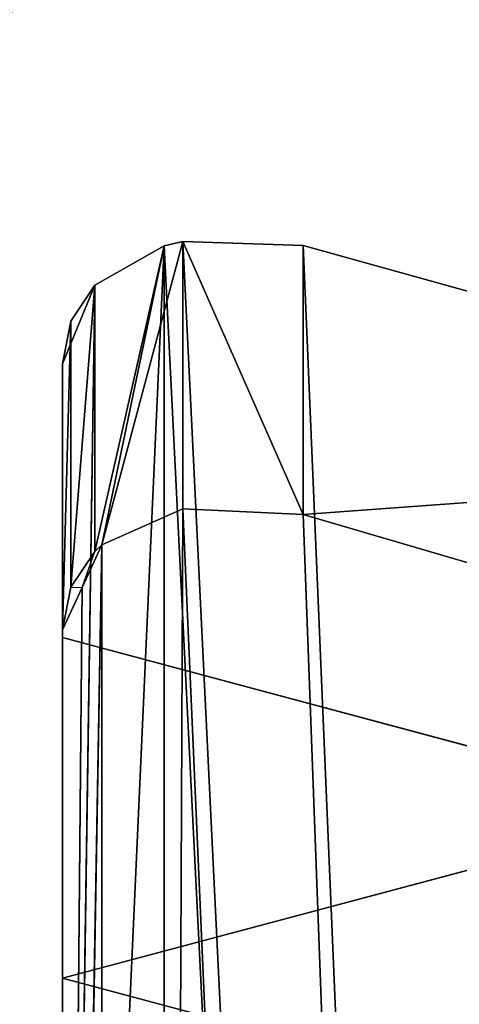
# Model space of a CAD drawing. Extents: x 202 to 257, y 0 to 134.
# Tile 389 of 491: x 236.49 to 238.32, y 109.03 to 113.12. Entities that reach past the tile are written whole.
import ezdxf

# ---------------------------------------------------------------- set-up
doc = ezdxf.new("R2010")
doc.units = 0
doc.header["$LTSCALE"] = 25.4
doc.layers.get('0').update_dxf_attribs({"color": 13, "linetype": 'CONTINUOUS'})

# ---------------------------------------------------------------- blocks, each defined once
blk = doc.blocks.new('MONO-I-KINKIET-7808-7840_S')
at = {"color": 7}
for p, q in [((17.2277, 121.7859, 39.2745), (20.5087, 46.7056, 112.4972)), ((17.2277, 121.7859, 39.2745), (20.5087, 46.7056, 112.4972)), ((17.2277, 121.7859, 39.2745), (20.0087, 46.7292, 112.7102)), ((17.2277, 121.7859, 39.2745), (20.0087, 46.7292, 112.7102)), ((20.845, 120.782, 38.2706), (20.5087, 46.7056, 112.4972)), ((20.845, 120.782, 38.2706), (20.5087, 46.7056, 112.4972)), ((20.845, 120.782, 38.2706), (20.845, 46.8553, 112.1973)), ((20.845, 120.782, 38.2706), (20.845, 46.8553, 112.1973)), ((20.5859, 45.6125, 111.3341), (16.8361, 120.7431, 38.2317)), ((20.5859, 45.6125, 111.3341), (16.8361, 120.7431, 38.2317)), ((20.5087, 45.5941, 111.3856), (16.8361, 120.7431, 38.2317)), ((20.5087, 45.5941, 111.3856), (16.8361, 120.7431, 38.2317)), ((20.0087, 45.6105, 111.5915), (16.8361, 120.7431, 38.2317)), ((20.0087, 45.6105, 111.5915), (16.8361, 120.7431, 38.2317)), ((20.5859, 45.6125, 111.3341), (20.5859, 119.729, 37.2176)), ((20.5859, 45.6125, 111.3341), (20.5859, 119.729, 37.2176)), ((21.0087, 56.973, 120.1256), (21.0087, 48.6546, 111.8071)), ((21.0087, 56.973, 120.1256), (21.0087, 48.6546, 111.8071)), ((21.0087, 56.973, 120.1256), (21.0087, 47.2403, 113.2214)), ((21.0087, 56.973, 120.1256), (21.0087, 47.2403, 113.2214)), ((21.0087, 56.0464, 102.9356), (20.845, 46.8553, 112.1973)), ((21.0087, 56.0464, 102.9356), (20.845, 46.8553, 112.1973)), ((21.0087, 56.0464, 102.9356), (20.9268, 47.0313, 111.9857)), ((21.0087, 56.0464, 102.9356), (20.9268, 47.0313, 111.9857)), ((21.0087, 47.2076, 111.7744), (21.0087, 56.0464, 102.9356)), ((21.0087, 47.2076, 111.7744), (21.0087, 56.0464, 102.9356)), ((21.0087, 47.2403, 113.2214), (21.0087, 55.5528, 120.9581)), ((21.0087, 47.2403, 113.2214), (21.0087, 55.5528, 120.9581)), ((21.0087, 47.2403, 113.2214), (21.0087, 55.2649, 121.2459)), ((21.0087, 47.2403, 113.2214), (21.0087, 55.2649, 121.2459)), ((20.5859, 45.6125, 111.3341), (21.0087, 54.9414, 101.8305)), ((20.5859, 45.6125, 111.3341), (21.0087, 54.9414, 101.8305)), ((21.0087, 54.9414, 101.8305), (20.8747, 45.7761, 111.05)), ((21.0087, 54.9414, 101.8305), (20.8747, 45.7761, 111.05)), ((21.0087, 54.9414, 101.8305), (21.0087, 46.1026, 110.6694)), ((21.0087, 54.9414, 101.8305), (21.0087, 46.1026, 110.6694)), ((21.0087, 54.9414, 101.8305), (21.0087, 47.2076, 111.7744)), ((21.0087, 54.9414, 101.8305), (21.0087, 47.2076, 111.7744)), ((18.3565, 49.3635, 112.5161), (21.0087, 48.6546, 111.8071)), ((18.3565, 49.3635, 112.5161), (21.0087, 48.6546, 111.8071)), ((21.0087, 48.6546, 111.8071), (18.3565, 47.9493, 113.9303)), ((21.0087, 48.6546, 111.8071), (18.3565, 47.9493, 113.9303)), ((21.0087, 48.6546, 111.8071), (21.0087, 47.2403, 113.2214)), ((21.0087, 48.6546, 111.8071), (21.0087, 47.2403, 113.2214)), ((21.0087, 47.2403, 113.2214), (18.3565, 47.9493, 113.9303)), ((21.0087, 47.2403, 113.2214), (18.3565, 47.9493, 113.9303)), ((20.0087, 46.7292, 112.7102), (17.2277, 47.5397, 113.5207)), ((20.0087, 46.7292, 112.7102), (17.2277, 47.5397, 113.5207)), ((21.0087, 47.2076, 111.7744), (20.9268, 47.0313, 111.9857)), ((20.9741, 47.0308, 111.966), (21.0087, 47.2076, 111.7744)), ((21.0087, 47.2076, 111.7744), (20.9745, 45.9261, 110.8596)), ((21.0087, 47.2076, 111.7744), (20.9745, 45.9261, 110.8596)), ((21.0087, 47.2076, 111.7744), (21.0087, 46.1026, 110.6694)), ((21.0087, 47.2076, 111.7744), (21.0087, 46.1026, 110.6694)), ((20.9268, 47.0313, 111.9857), (20.845, 46.8553, 112.1973)), ((20.9268, 47.0313, 111.9857), (20.8747, 46.8829, 112.1568)), ((20.9741, 47.0308, 111.966), (20.8747, 45.7761, 111.05)), ((20.9741, 47.0308, 111.966), (20.8747, 45.7761, 111.05)), ((20.8747, 46.8829, 112.1568), (20.9741, 47.0308, 111.966)), ((20.9741, 47.0308, 111.966), (20.9268, 47.0313, 111.9857)), ((20.9741, 47.0308, 111.966), (20.9745, 45.9261, 110.8596)), ((20.9741, 47.0308, 111.966), (20.9745, 45.9261, 110.8596)), ((20.8747, 46.8829, 112.1568), (20.5859, 45.6125, 111.3341)), ((20.8747, 46.8829, 112.1568), (20.5859, 45.6125, 111.3341)), ((20.845, 46.8553, 112.1973), (20.8747, 46.8829, 112.1568)), ((20.8747, 46.8829, 112.1568), (20.8747, 45.7761, 111.05)), ((20.8747, 46.8829, 112.1568), (20.8747, 45.7761, 111.05)), ((20.5087, 46.7056, 112.4972), (20.845, 46.8553, 112.1973)), ((20.845, 46.8553, 112.1973), (20.5087, 45.5941, 111.3856)), ((20.845, 46.8553, 112.1973), (20.5087, 45.5941, 111.3856)), ((20.5087, 46.7056, 112.4972), (20.845, 46.8553, 112.1973)), ((20.845, 46.8553, 112.1973), (20.5859, 45.6125, 111.3341)), ((20.845, 46.8553, 112.1973), (20.5859, 45.6125, 111.3341)), ((16.8361, 46.4969, 112.4779), (20.0087, 46.7292, 112.7102)), ((16.8361, 46.4969, 112.4779), (20.0087, 46.7292, 112.7102)), ((20.0087, 45.6105, 111.5915), (20.0087, 46.7292, 112.7102)), ((20.0087, 46.7292, 112.7102), (20.5087, 46.7056, 112.4972)), ((20.0087, 45.6105, 111.5915), (20.0087, 46.7292, 112.7102)), ((20.5087, 45.5941, 111.3856), (20.0087, 46.7292, 112.7102)), ((20.0087, 46.7292, 112.7102), (20.5087, 46.7056, 112.4972)), ((20.5087, 45.5941, 111.3856), (20.0087, 46.7292, 112.7102)), ((20.5087, 46.7056, 112.4972), (20.5087, 45.5941, 111.3856)), ((20.5087, 46.7056, 112.4972), (20.5087, 45.5941, 111.3856)), ((16.8361, 46.4969, 112.4779), (20.0087, 45.6105, 111.5915)), ((16.8361, 46.4969, 112.4779), (20.0087, 45.6105, 111.5915)), ((21.0087, 46.1026, 110.6694), (20.8747, 45.7761, 111.05)), ((21.0087, 46.1026, 110.6694), (20.8747, 45.7761, 111.05)), ((21.0087, 46.1026, 110.6694), (20.9745, 45.9261, 110.8596)), ((21.0087, 46.1026, 110.6694), (20.9745, 45.9261, 110.8596)), ((20.9745, 45.9261, 110.8596), (20.8747, 45.7761, 111.05)), ((20.9745, 45.9261, 110.8596), (20.8747, 45.7761, 111.05)), ((20.8747, 45.7761, 111.05), (20.5859, 45.6125, 111.3341)), ((20.8747, 45.7761, 111.05), (20.5859, 45.6125, 111.3341)), ((20.5087, 45.5941, 111.3856), (20.0087, 45.6105, 111.5915)), ((20.5087, 45.5941, 111.3856), (20.0087, 45.6105, 111.5915)), ((20.5859, 45.6125, 111.3341), (20.5087, 45.5941, 111.3856)), ((20.5859, 45.6125, 111.3341), (20.5087, 45.5941, 111.3856))]:
    blk.add_line(p, q, dxfattribs=at)
mesh = blk.add_polyface(dxfattribs=at)
corners = [(20.845, 120.782, 38.2706), (17.2277, 121.7859, 39.2745), (20.5087, 46.7056, 112.4972)]
mesh.append_faces([[corners[k] for k in face] for face in [(0, 1, 2)]], dxfattribs={"color": 7})
mesh = blk.add_polyface(dxfattribs=at)
corners = [(20.5087, 46.7056, 112.4972), (17.2277, 121.7859, 39.2745), (20.0087, 46.7292, 112.7102)]
mesh.append_faces([[corners[k] for k in face] for face in [(0, 1, 2)]], dxfattribs={"color": 7})
mesh = blk.add_polyface(dxfattribs=at)
corners = [(20.0087, 46.7292, 112.7102), (17.2277, 121.7859, 39.2745), (17.2277, 47.5397, 113.5207)]
mesh.append_faces([[corners[k] for k in face] for face in [(0, 1, 2)]], dxfattribs={"color": 7})
mesh = blk.add_polyface(dxfattribs=at)
corners = [(20.845, 120.782, 38.2706), (20.5087, 46.7056, 112.4972), (20.845, 46.8553, 112.1973)]
mesh.append_faces([[corners[k] for k in face] for face in [(0, 1, 2)]], dxfattribs={"color": 7})
mesh = blk.add_polyface(dxfattribs=at)
corners = [(21.0087, 56.0464, 102.9356), (20.845, 120.782, 38.2706), (20.845, 46.8553, 112.1973)]
mesh.append_faces([[corners[k] for k in face] for face in [(0, 1, 2)]], dxfattribs={"color": 7})
mesh = blk.add_polyface(dxfattribs=at)
corners = [(20.5859, 45.6125, 111.3341), (16.8361, 120.7431, 38.2317), (20.5859, 119.729, 37.2176)]
mesh.append_faces([[corners[k] for k in face] for face in [(0, 1, 2)]], dxfattribs={"color": 7})
mesh = blk.add_polyface(dxfattribs=at)
corners = [(20.5859, 45.6125, 111.3341), (20.5087, 45.5941, 111.3856), (16.8361, 120.7431, 38.2317)]
mesh.append_faces([[corners[k] for k in face] for face in [(0, 1, 2)]], dxfattribs={"color": 7})
mesh = blk.add_polyface(dxfattribs=at)
corners = [(20.5087, 45.5941, 111.3856), (20.0087, 45.6105, 111.5915), (16.8361, 120.7431, 38.2317)]
mesh.append_faces([[corners[k] for k in face] for face in [(0, 1, 2)]], dxfattribs={"color": 7})
mesh = blk.add_polyface(dxfattribs=at)
corners = [(20.0087, 45.6105, 111.5915), (16.8361, 46.4969, 112.4779), (16.8361, 120.7431, 38.2317)]
mesh.append_faces([[corners[k] for k in face] for face in [(0, 1, 2)]], dxfattribs={"color": 7})
mesh = blk.add_polyface(dxfattribs=at)
corners = [(20.5859, 45.6125, 111.3341), (20.5859, 119.729, 37.2176), (21.0087, 54.9414, 101.8305)]
mesh.append_faces([[corners[k] for k in face] for face in [(0, 1, 2)]], dxfattribs={"color": 7})
mesh = blk.add_polyface(dxfattribs=at)
corners = [(21.0087, 56.973, 120.1256), (21.0087, 48.6546, 111.8071), (18.3565, 49.3635, 112.5161)]
mesh.append_faces([[corners[k] for k in face] for face in [(0, 1, 2)]], dxfattribs={"color": 7})
mesh = blk.add_polyface(dxfattribs=at)
corners = [(21.0087, 56.973, 120.1256), (21.0087, 47.2403, 113.2214), (21.0087, 48.6546, 111.8071)]
mesh.append_faces([[corners[k] for k in face] for face in [(0, 1, 2)]], dxfattribs={"color": 7})
mesh = blk.add_polyface(dxfattribs=at)
corners = [(21.0087, 56.973, 120.1256), (21.0087, 55.5528, 120.9581), (21.0087, 47.2403, 113.2214)]
mesh.append_faces([[corners[k] for k in face] for face in [(0, 1, 2)]], dxfattribs={"color": 7})
mesh = blk.add_polyface(dxfattribs=at)
corners = [(21.0087, 56.0464, 102.9356), (20.845, 46.8553, 112.1973), (20.9268, 47.0313, 111.9857)]
mesh.append_faces([[corners[k] for k in face] for face in [(0, 1, 2)]], dxfattribs={"color": 7})
mesh = blk.add_polyface(dxfattribs=at)
corners = [(20.9268, 47.0313, 111.9857), (21.0087, 47.2076, 111.7744), (21.0087, 56.0464, 102.9356)]
mesh.append_faces([[corners[k] for k in face] for face in [(0, 1, 2)]], dxfattribs={"color": 7})
mesh = blk.add_polyface(dxfattribs=at)
corners = [(21.0087, 56.0464, 102.9356), (21.0087, 47.2076, 111.7744), (21.0087, 54.9414, 101.8305)]
mesh.append_faces([[corners[k] for k in face] for face in [(0, 1, 2)]], dxfattribs={"color": 7})
mesh = blk.add_polyface(dxfattribs=at)
corners = [(21.0087, 55.5528, 120.9581), (21.0087, 55.2649, 121.2459), (21.0087, 47.2403, 113.2214)]
mesh.append_faces([[corners[k] for k in face] for face in [(0, 1, 2)]], dxfattribs={"color": 7})
mesh = blk.add_polyface(dxfattribs=at)
corners = [(21.0087, 55.2649, 121.2459), (15.8349, 48.8661, 114.8471), (18.3565, 47.9493, 113.9303)]
mesh.append_faces([[corners[k] for k in face] for face in [(0, 1, 2)]], dxfattribs={"color": 7})
mesh = blk.add_polyface(dxfattribs=at)
corners = [(21.0087, 55.2649, 121.2459), (18.3565, 47.9493, 113.9303), (21.0087, 47.2403, 113.2214)]
mesh.append_faces([[corners[k] for k in face] for face in [(0, 1, 2)]], dxfattribs={"color": 7})
mesh = blk.add_polyface(dxfattribs=at)
corners = [(21.0087, 54.9414, 101.8305), (20.8747, 45.7761, 111.05), (20.5859, 45.6125, 111.3341)]
mesh.append_faces([[corners[k] for k in face] for face in [(0, 1, 2)]], dxfattribs={"color": 7})
mesh = blk.add_polyface(dxfattribs=at)
corners = [(21.0087, 46.1026, 110.6694), (20.8747, 45.7761, 111.05), (21.0087, 54.9414, 101.8305)]
mesh.append_faces([[corners[k] for k in face] for face in [(0, 1, 2)]], dxfattribs={"color": 7})
mesh = blk.add_polyface(dxfattribs=at)
corners = [(21.0087, 54.9414, 101.8305), (21.0087, 47.2076, 111.7744), (21.0087, 46.1026, 110.6694)]
mesh.append_faces([[corners[k] for k in face] for face in [(0, 1, 2)]], dxfattribs={"color": 7})
mesh = blk.add_polyface(dxfattribs=at)
corners = [(21.0087, 48.6546, 111.8071), (18.3565, 47.9493, 113.9303), (18.3565, 49.3635, 112.5161)]
mesh.append_faces([[corners[k] for k in face] for face in [(0, 1, 2)]], dxfattribs={"color": 7})
mesh = blk.add_polyface(dxfattribs=at)
corners = [(18.3565, 47.9493, 113.9303), (21.0087, 48.6546, 111.8071), (21.0087, 47.2403, 113.2214)]
mesh.append_faces([[corners[k] for k in face] for face in [(0, 1, 2)]], dxfattribs={"color": 7})
mesh = blk.add_polyface(dxfattribs=at)
corners = [(17.2277, 47.5397, 113.5207), (16.8361, 46.4969, 112.4779), (20.0087, 46.7292, 112.7102)]
mesh.append_faces([[corners[k] for k in face] for face in [(0, 1, 2)]], dxfattribs={"color": 7})
mesh = blk.add_polyface(dxfattribs=at)
corners = [(21.0087, 47.2076, 111.7744), (20.9741, 47.0308, 111.966), (20.9745, 45.9261, 110.8596)]
mesh.append_faces([[corners[k] for k in face] for face in [(0, 1, 2)]], dxfattribs={"color": 7})
mesh = blk.add_polyface(dxfattribs=at)
corners = [(21.0087, 47.2076, 111.7744), (20.9745, 45.9261, 110.8596), (21.0087, 46.1026, 110.6694)]
mesh.append_faces([[corners[k] for k in face] for face in [(0, 1, 2)]], dxfattribs={"color": 7})
mesh = blk.add_polyface(dxfattribs=at)
corners = [(20.9741, 47.0308, 111.966), (20.8747, 45.7761, 111.05), (20.9745, 45.9261, 110.8596)]
mesh.append_faces([[corners[k] for k in face] for face in [(0, 1, 2)]], dxfattribs={"color": 7})
mesh = blk.add_polyface(dxfattribs=at)
corners = [(20.9741, 47.0308, 111.966), (20.8747, 46.8829, 112.1568), (20.8747, 45.7761, 111.05)]
mesh.append_faces([[corners[k] for k in face] for face in [(0, 1, 2)]], dxfattribs={"color": 7})
mesh = blk.add_polyface(dxfattribs=at)
corners = [(20.8747, 46.8829, 112.1568), (20.5859, 45.6125, 111.3341), (20.8747, 45.7761, 111.05)]
mesh.append_faces([[corners[k] for k in face] for face in [(0, 1, 2)]], dxfattribs={"color": 7})
mesh = blk.add_polyface(dxfattribs=at)
corners = [(20.8747, 46.8829, 112.1568), (20.845, 46.8553, 112.1973), (20.5859, 45.6125, 111.3341)]
mesh.append_faces([[corners[k] for k in face] for face in [(0, 1, 2)]], dxfattribs={"color": 7})
mesh = blk.add_polyface(dxfattribs=at)
corners = [(20.845, 46.8553, 112.1973), (20.5087, 45.5941, 111.3856), (20.5859, 45.6125, 111.3341)]
mesh.append_faces([[corners[k] for k in face] for face in [(0, 1, 2)]], dxfattribs={"color": 7})
mesh = blk.add_polyface(dxfattribs=at)
corners = [(20.845, 46.8553, 112.1973), (20.5087, 46.7056, 112.4972), (20.5087, 45.5941, 111.3856)]
mesh.append_faces([[corners[k] for k in face] for face in [(0, 1, 2)]], dxfattribs={"color": 7})
mesh = blk.add_polyface(dxfattribs=at)
corners = [(20.0087, 46.7292, 112.7102), (16.8361, 46.4969, 112.4779), (20.0087, 45.6105, 111.5915)]
mesh.append_faces([[corners[k] for k in face] for face in [(0, 1, 2)]], dxfattribs={"color": 7})
mesh = blk.add_polyface(dxfattribs=at)
corners = [(20.5087, 45.5941, 111.3856), (20.0087, 46.7292, 112.7102), (20.0087, 45.6105, 111.5915)]
mesh.append_faces([[corners[k] for k in face] for face in [(0, 1, 2)]], dxfattribs={"color": 7})
mesh = blk.add_polyface(dxfattribs=at)
corners = [(20.5087, 46.7056, 112.4972), (20.0087, 46.7292, 112.7102), (20.5087, 45.5941, 111.3856)]
mesh.append_faces([[corners[k] for k in face] for face in [(0, 1, 2)]], dxfattribs={"color": 7})
mesh = blk.add_polyface(dxfattribs=at)
corners = [(21.0087, 46.1026, 110.6694), (20.9745, 45.9261, 110.8596), (20.8747, 45.7761, 111.05)]
mesh.append_faces([[corners[k] for k in face] for face in [(0, 1, 2)]], dxfattribs={"color": 7})
mesh = blk.add_polyface(dxfattribs=at)
corners = [(21.2816, 44.7298, 106.0515), (21.3208, 44.7286, 105.6996), (21.0643, 44.4083, 106.0515)]
mesh.append_faces([[corners[k] for k in face] for face in [(0, 1, 2)]], dxfattribs={"color": 7})
mesh = blk.add_polyface(dxfattribs=at)
corners = [(21.2816, 44.7298, 106.0515), (21.0643, 44.4083, 106.0515), (21.0643, 44.4083, 117.3485)]
mesh.append_faces([[corners[k] for k in face] for face in [(0, 1, 2)]], dxfattribs={"color": 7})
mesh = blk.add_polyface(dxfattribs=at)
corners = [(21.2816, 44.7298, 106.0515), (21.0643, 44.4083, 117.3485), (21.2816, 44.7298, 117.3485)]
mesh.append_faces([[corners[k] for k in face] for face in [(0, 1, 2)]], dxfattribs={"color": 7})
mesh = blk.add_polyface(dxfattribs=at)
corners = [(21.2816, 44.7298, 117.3485), (21.0643, 44.4083, 117.3485), (21.108, 44.4077, 117.7451)]
mesh.append_faces([[corners[k] for k in face] for face in [(0, 1, 2)]], dxfattribs={"color": 7})
mesh = blk.add_polyface(dxfattribs=at)
corners = [(21.3208, 44.7286, 105.6996), (21.1088, 44.4077, 105.6512), (21.0643, 44.4083, 106.0515)]
mesh.append_faces([[corners[k] for k in face] for face in [(0, 1, 2)]], dxfattribs={"color": 7})
mesh = blk.add_polyface(dxfattribs=at)
corners = [(21.2816, 44.7298, 117.3485), (21.108, 44.4077, 117.7451), (21.3201, 44.7286, 117.6971)]
mesh.append_faces([[corners[k] for k in face] for face in [(0, 1, 2)]], dxfattribs={"color": 7})
mesh = blk.add_polyface(dxfattribs=at)
corners = [(21.3201, 44.7286, 117.6971), (21.108, 44.4077, 117.7451), (21.4361, 44.7277, 118.0316)]
mesh.append_faces([[corners[k] for k in face] for face in [(0, 1, 2)]], dxfattribs={"color": 7})
mesh = blk.add_polyface(dxfattribs=at)
corners = [(21.4361, 44.7277, 118.0316), (21.108, 44.4077, 117.7451), (21.24, 44.4073, 118.1257)]
mesh.append_faces([[corners[k] for k in face] for face in [(0, 1, 2)]], dxfattribs={"color": 7})
mesh = blk.add_polyface(dxfattribs=at)
corners = [(21.3208, 44.7286, 105.6996), (21.2417, 44.4073, 105.2708), (21.1088, 44.4077, 105.6512)]
mesh.append_faces([[corners[k] for k in face] for face in [(0, 1, 2)]], dxfattribs={"color": 7})

msp = doc.modelspace()

# ---------------------------------------------------------------- block references
at = {"color": 0, "rotation": 180}
msp.add_blockref('MONO-I-KINKIET-7808-7840_S', (257.6789, 157.7954, -1.2506), dxfattribs=at)

doc.saveas('drawing.dxf')
